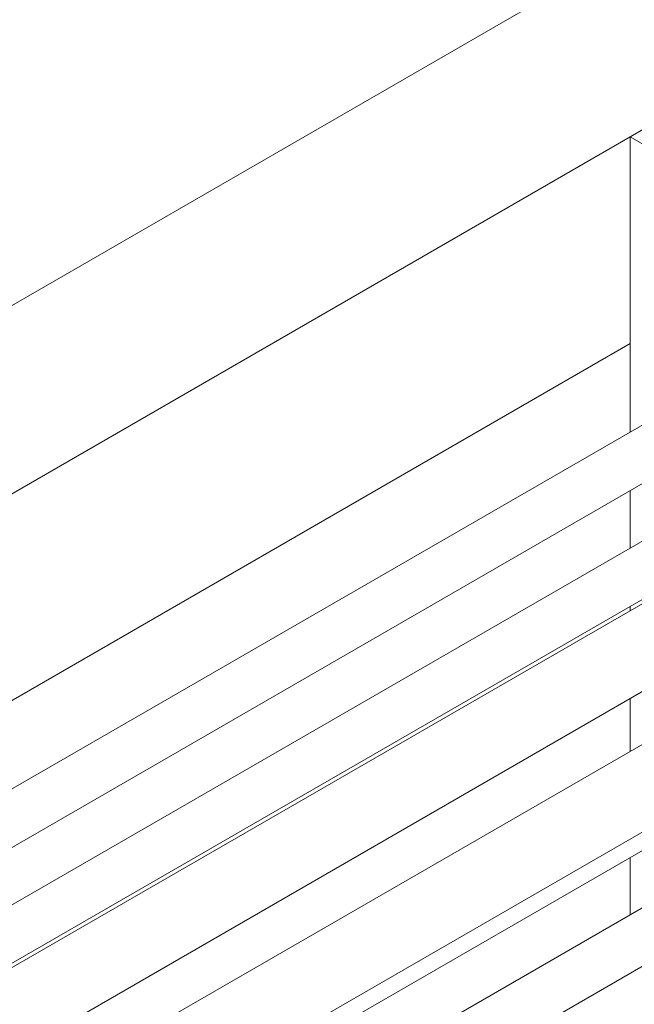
# Model space of a CAD drawing. Header units: millimetres. Extents: x 525 to 29324, y 175 to 20618.
# Tile 287 of 588: x 14669 to 14912, y 14343 to 14732. Entities that reach past the tile are written whole.
import ezdxf

# ---------------------------------------------------------------- set-up
doc = ezdxf.new("R2010")
doc.units = ezdxf.units.MM
doc.linetypes.add('SLD-Continua', pattern=[0])

msp = doc.modelspace()

# ---------------------------------------------------------------- linework, layer by layer
at = {"color": 7, "linetype": 'SLD-Continua', "lineweight": 18, "ltscale": 35}
for p, q in [((15172.09, 14836.55), (14394.27, 14387.52)), ((15172.09, 14836.55), (14394.27, 14387.52)), ((15172.09, 14836.55), (14394.27, 14387.52)), ((15172.09, 14836.55), (14394.27, 14387.52)), ((15172.09, 14836.55), (14394.27, 14387.52)), ((15004.87, 14814.38), (14563.85, 14559.78)), ((14938.74, 14701.84), (14910.46, 14685.51)), ((14910.46, 14685.51), (14926.02, 14676.53)), ((14910.46, 14685.51), (14910.46, 14568.87)), ((14910.46, 14603.86), (14292.09, 14246.89)), ((14910.46, 14603.86), (14292.09, 14246.89)), ((14910.46, 14603.86), (14292.09, 14246.89)), ((14910.46, 14603.86), (14292.09, 14246.89)), ((14910.46, 14603.86), (14292.09, 14246.89)), ((14941.36, 14586.71), (14339.73, 14239.39)), ((14350.01, 14222.23), (14951.34, 14569.38)), ((14980.95, 14563.85), (14379.47, 14216.62)), ((14389.73, 14199.45), (14990.94, 14546.52)), ((14910.46, 14545.78), (14910.46, 14523.15)), ((14943.09, 14517.13), (14389.72, 14197.68)), ((14910.46, 14500.06), (14910.46, 14498.3)), ((14377.08, 14155.75), (14958.09, 14491.15)), ((14991.17, 14489.38), (14382.8, 14138.17)), ((14384.82, 14104.7), (15006.17, 14463.39)), ((14910.46, 14463.66), (14910.46, 14442.78)), ((14431.8, 14124.51), (14951.34, 14424.44)), ((14980.94, 14418.9), (14461.4, 14118.98)), ((14471.4, 14101.66), (14990.94, 14401.58)), ((14910.46, 14400.84), (14910.46, 14378.21))]:
    msp.add_line(p, q, dxfattribs=at)

doc.saveas('drawing.dxf')
